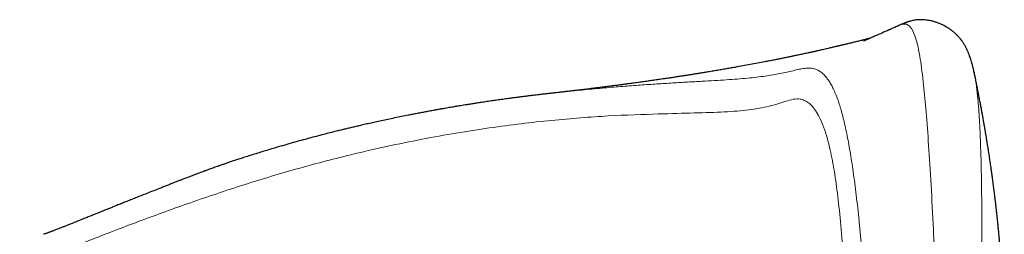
# Model space of a CAD drawing. Header units: millimetres. Extents: x 8 to 1329, y 12 to 1074.
# Tile 254 of 619: x 1268.2 to 1303.9, y 210.44 to 218.2. Entities that reach past the tile are written whole.
import ezdxf

# ---------------------------------------------------------------- set-up
doc = ezdxf.new("R2010")
doc.units = ezdxf.units.MM

msp = doc.modelspace()

# ---------------------------------------------------------------- linework, layer by layer
at = {"color": 7, "linetype": 'Continuous', "lineweight": 30}
for p, q in [((1300.069, 217.985), (1300.06, 217.98)), ((1297.409, 217.139), (1297.313, 217.117)), ((1302.808, 216.307), (1302.812, 216.288)), ((1287.661, 215.56), (1287.649, 215.559))]:
    msp.add_line(p, q, dxfattribs=at)
for points, knots in [([(1302.812, 216.286), (1302.807, 216.312), (1302.796, 216.361), (1302.781, 216.428), (1302.768, 216.485), (1302.756, 216.532), (1302.746, 216.57), (1302.736, 216.606), (1302.726, 216.641), (1302.716, 216.677), (1302.7, 216.731), (1302.677, 216.801), (1302.652, 216.873), (1302.631, 216.93), (1302.615, 216.972), (1302.598, 217.014), (1302.58, 217.058), (1302.558, 217.105), (1302.533, 217.158), (1302.507, 217.209), (1302.48, 217.258), (1302.453, 217.304), (1302.426, 217.349), (1302.399, 217.389), (1302.376, 217.421), (1302.358, 217.447), (1302.343, 217.467), (1302.328, 217.485), (1302.312, 217.506), (1302.292, 217.53), (1302.268, 217.558), (1302.239, 217.591), (1302.205, 217.626), (1302.169, 217.662), (1302.129, 217.7), (1302.086, 217.737), (1302.038, 217.778), (1301.987, 217.817), (1301.931, 217.858), (1301.87, 217.898), (1301.808, 217.936), (1301.747, 217.97), (1301.688, 218.001), (1301.63, 218.029), (1301.572, 218.054), (1301.514, 218.078), (1301.455, 218.1), (1301.4, 218.118), (1301.351, 218.133), (1301.293, 218.149), (1301.227, 218.164), (1301.147, 218.179), (1301.064, 218.191), (1300.979, 218.198), (1300.89, 218.201), (1300.805, 218.198), (1300.722, 218.191), (1300.65, 218.181), (1300.581, 218.168), (1300.525, 218.155), (1300.481, 218.143), (1300.445, 218.133), (1300.409, 218.122), (1300.378, 218.112), (1300.354, 218.103), (1300.335, 218.097), (1300.316, 218.089), (1300.292, 218.08), (1300.261, 218.068), (1300.223, 218.053), (1300.178, 218.034), (1300.126, 218.011), (1300.088, 217.994), (1300.068, 217.986)], [0, 0, 0, 0, 0.01879, 0.035477, 0.050058, 0.06253, 0.072891, 0.081139, 0.091853, 0.102522, 0.113184, 0.1421, 0.171803, 0.186881, 0.201828, 0.216642, 0.232023, 0.249355, 0.268677, 0.289868, 0.30671, 0.323416, 0.339817, 0.354425, 0.366896, 0.375192, 0.382166, 0.388023, 0.394692, 0.402645, 0.411885, 0.422415, 0.434238, 0.446743, 0.458256, 0.47169, 0.483402, 0.495674, 0.508179, 0.52183, 0.535147, 0.547162, 0.557871, 0.568448, 0.57827, 0.589449, 0.600629, 0.610914, 0.620308, 0.628815, 0.645083, 0.661792, 0.679228, 0.697386, 0.716394, 0.739323, 0.763708, 0.789207, 0.813074, 0.834758, 0.847203, 0.859325, 0.872978, 0.888324, 0.895749, 0.903515, 0.911622, 0.921063, 0.932718, 0.946322, 0.962067, 0.979958, 1, 1, 1, 1]), ([(1300.063, 217.983), (1300.031, 217.969), (1299.974, 217.943), (1299.896, 217.909), (1299.838, 217.883), (1299.798, 217.865), (1299.769, 217.852), (1299.748, 217.843), (1299.729, 217.835), (1299.711, 217.827), (1299.694, 217.819), (1299.677, 217.812), (1299.641, 217.796), (1299.589, 217.773), (1299.523, 217.744), (1299.451, 217.712), (1299.367, 217.675), (1299.266, 217.632), (1299.187, 217.597), (1299.134, 217.574), (1299.092, 217.556), (1299.055, 217.54), (1299.022, 217.526), (1298.991, 217.513), (1298.964, 217.501), (1298.938, 217.49), (1298.912, 217.479), (1298.888, 217.469), (1298.868, 217.46), (1298.851, 217.453), (1298.837, 217.447), (1298.825, 217.442), (1298.817, 217.439), (1298.812, 217.437), (1298.81, 217.436), (1298.811, 217.436), (1298.816, 217.438), (1298.82, 217.44), (1298.825, 217.442), (1298.83, 217.444), (1298.835, 217.446), (1298.838, 217.447), (1298.839, 217.447), (1298.837, 217.447), (1298.834, 217.446), (1298.83, 217.444), (1298.825, 217.442), (1298.818, 217.44), (1298.813, 217.437), (1298.808, 217.436), (1298.804, 217.434), (1298.8, 217.432), (1298.797, 217.431), (1298.795, 217.431), (1298.795, 217.431), (1298.795, 217.431)], [0, 0, 0, 0, 0.020644, 0.037744, 0.05129, 0.059113, 0.064932, 0.070647, 0.075244, 0.079804, 0.084328, 0.088816, 0.093267, 0.113761, 0.131467, 0.150777, 0.177088, 0.206916, 0.23809, 0.258786, 0.277488, 0.293728, 0.307501, 0.320248, 0.33516, 0.355699, 0.379475, 0.406509, 0.436813, 0.466126, 0.493688, 0.51871, 0.541194, 0.561143, 0.578563, 0.593459, 0.60645, 0.620765, 0.634591, 0.64793, 0.660954, 0.676765, 0.696518, 0.720217, 0.741607, 0.765435, 0.791701, 0.819321, 0.845676, 0.87065, 0.894243, 0.925186, 0.953381, 0.978956, 1, 1, 1, 1]), ([(1299.044, 217.535), (1299.021, 217.529), (1298.984, 217.519), (1298.919, 217.502), (1298.862, 217.487), (1298.8, 217.471), (1298.735, 217.454), (1298.666, 217.437), (1298.594, 217.419), (1298.521, 217.401), (1298.449, 217.384), (1298.38, 217.367), (1298.313, 217.351), (1298.25, 217.336), (1298.19, 217.322), (1298.134, 217.308), (1298.081, 217.296), (1298.036, 217.285), (1297.996, 217.276), (1297.963, 217.268), (1297.936, 217.261), (1297.915, 217.257), (1297.897, 217.252), (1297.875, 217.247), (1297.846, 217.24), (1297.809, 217.232), (1297.765, 217.221), (1297.714, 217.209), (1297.654, 217.196), (1297.587, 217.18), (1297.512, 217.162), (1297.458, 217.15), (1297.43, 217.144)], [0, 0, 0, 0, 0.075135, 0.125491, 0.17599, 0.226636, 0.277428, 0.328369, 0.379459, 0.429193, 0.475764, 0.519462, 0.560287, 0.598239, 0.633317, 0.665523, 0.694856, 0.721316, 0.741239, 0.759152, 0.775056, 0.783487, 0.791697, 0.802428, 0.816118, 0.833139, 0.853242, 0.876428, 0.902697, 0.932048, 0.964483, 1, 1, 1, 1]), ([(1297.314, 217.117), (1297.299, 217.113), (1297.263, 217.105), (1297.209, 217.093), (1297.156, 217.081), (1297.115, 217.072), (1297.08, 217.064), (1297.048, 217.057), (1297.013, 217.049), (1296.973, 217.04), (1296.929, 217.031), (1296.88, 217.02), (1296.82, 217.007), (1296.75, 216.991), (1296.671, 216.974), (1296.588, 216.956), (1296.506, 216.939), (1296.428, 216.922), (1296.361, 216.908), (1296.303, 216.896), (1296.251, 216.885), (1296.202, 216.875), (1296.121, 216.858), (1296.01, 216.835), (1295.865, 216.806), (1295.713, 216.775), (1295.553, 216.743), (1295.386, 216.71), (1295.103, 216.656), (1294.693, 216.578), (1294.268, 216.501), (1293.96, 216.447), (1293.779, 216.416), (1293.595, 216.384), (1293.406, 216.352), (1293.226, 216.322), (1293.057, 216.294), (1292.909, 216.27), (1292.772, 216.248), (1292.644, 216.228), (1292.519, 216.208), (1292.395, 216.189), (1292.267, 216.169), (1292.124, 216.147), (1291.969, 216.123), (1291.805, 216.098), (1291.658, 216.077), (1291.527, 216.057), (1291.42, 216.042), (1291.326, 216.028), (1291.238, 216.015), (1291.153, 216.003), (1291.065, 215.991), (1290.975, 215.978), (1290.882, 215.965), (1290.786, 215.951), (1290.684, 215.937), (1290.579, 215.923), (1290.478, 215.909), (1290.387, 215.897), (1290.309, 215.886), (1290.239, 215.877), (1290.174, 215.868), (1290.109, 215.859), (1290.041, 215.85), (1289.972, 215.841), (1289.898, 215.831), (1289.818, 215.821), (1289.732, 215.81), (1289.645, 215.799), (1289.555, 215.787), (1289.469, 215.776), (1289.386, 215.766), (1289.31, 215.756), (1289.234, 215.746), (1289.155, 215.737), (1289.069, 215.726), (1288.97, 215.714), (1288.862, 215.701), (1288.756, 215.688), (1288.66, 215.676), (1288.577, 215.666), (1288.504, 215.658), (1288.436, 215.649), (1288.368, 215.641), (1288.295, 215.633), (1288.213, 215.623), (1288.123, 215.613), (1288.044, 215.604), (1287.975, 215.596), (1287.913, 215.589), (1287.84, 215.58), (1287.754, 215.57), (1287.693, 215.564), (1287.66, 215.56)], [0, 0, 0, 0, 0.00677, 0.016349, 0.024168, 0.030224, 0.034863, 0.039466, 0.044179, 0.050259, 0.056513, 0.063389, 0.071711, 0.081498, 0.092573, 0.103919, 0.115366, 0.125952, 0.135029, 0.142473, 0.148909, 0.155426, 0.16207, 0.18022, 0.19816, 0.217021, 0.237101, 0.257238, 0.277423, 0.338283, 0.399629, 0.419016, 0.438457, 0.457952, 0.477504, 0.497693, 0.513848, 0.529278, 0.542746, 0.555321, 0.567702, 0.57998, 0.591941, 0.605591, 0.621514, 0.637072, 0.652609, 0.663569, 0.673722, 0.682468, 0.690547, 0.698271, 0.706256, 0.714992, 0.722994, 0.731804, 0.74125, 0.750838, 0.760217, 0.768515, 0.775227, 0.781225, 0.786993, 0.79268, 0.798555, 0.804837, 0.810923, 0.818159, 0.825851, 0.833559, 0.841096, 0.849333, 0.856103, 0.862596, 0.869053, 0.87569, 0.882736, 0.891216, 0.900912, 0.910011, 0.918188, 0.925074, 0.930839, 0.93646, 0.942121, 0.94762, 0.954627, 0.962532, 0.96961, 0.973665, 0.978527, 0.984535, 0.991692, 1, 1, 1, 1]), ([(1303.617, 192.108), (1303.617, 192.145), (1303.62, 192.28), (1303.624, 192.501), (1303.629, 192.757), (1303.633, 192.981), (1303.637, 193.171), (1303.64, 193.328), (1303.642, 193.452), (1303.644, 193.549), (1303.646, 193.628), (1303.647, 193.701), (1303.649, 193.777), (1303.65, 193.861), (1303.652, 193.952), (1303.654, 194.05), (1303.657, 194.19), (1303.661, 194.376), (1303.666, 194.61), (1303.672, 194.93), (1303.68, 195.337), (1303.691, 195.832), (1303.7, 196.26), (1303.707, 196.614), (1303.713, 196.891), (1303.72, 197.182), (1303.726, 197.492), (1303.734, 197.825), (1303.74, 198.108), (1303.745, 198.336), (1303.749, 198.502), (1303.752, 198.666), (1303.756, 198.817), (1303.759, 198.946), (1303.761, 199.054), (1303.763, 199.15), (1303.765, 199.243), (1303.767, 199.338), (1303.771, 199.491), (1303.776, 199.707), (1303.782, 199.992), (1303.789, 200.296), (1303.796, 200.618), (1303.804, 200.958), (1303.811, 201.268), (1303.818, 201.547), (1303.823, 201.785), (1303.828, 202.01), (1303.833, 202.216), (1303.837, 202.4), (1303.841, 202.562), (1303.844, 202.692), (1303.846, 202.796), (1303.848, 202.879), (1303.85, 202.961), (1303.852, 203.051), (1303.854, 203.152), (1303.857, 203.263), (1303.859, 203.381), (1303.862, 203.503), (1303.865, 203.628), (1303.867, 203.75), (1303.87, 203.88), (1303.873, 204.017), (1303.876, 204.161), (1303.879, 204.302), (1303.882, 204.442), (1303.884, 204.579), (1303.887, 204.708), (1303.889, 204.812), (1303.89, 204.892), (1303.891, 204.957), (1303.892, 205.03), (1303.894, 205.11), (1303.895, 205.188), (1303.896, 205.258), (1303.897, 205.315), (1303.897, 205.365), (1303.898, 205.418), (1303.899, 205.479), (1303.899, 205.549), (1303.9, 205.628), (1303.901, 205.714), (1303.902, 205.801), (1303.902, 205.897), (1303.903, 206.006), (1303.903, 206.124), (1303.904, 206.265), (1303.903, 206.375), (1303.903, 206.489), (1303.902, 206.638), (1303.901, 206.78), (1303.899, 206.911), (1303.898, 207.014), (1303.896, 207.117), (1303.894, 207.218), (1303.892, 207.312), (1303.89, 207.398), (1303.888, 207.482), (1303.886, 207.565), (1303.883, 207.652), (1303.88, 207.738), (1303.878, 207.82), (1303.875, 207.891), (1303.873, 207.951), (1303.871, 208.008), (1303.868, 208.07), (1303.865, 208.147), (1303.861, 208.239), (1303.857, 208.33), (1303.853, 208.411), (1303.85, 208.477), (1303.847, 208.537), (1303.843, 208.603), (1303.839, 208.68), (1303.835, 208.761), (1303.831, 208.833), (1303.827, 208.893), (1303.824, 208.949), (1303.82, 209.021), (1303.814, 209.113), (1303.807, 209.216), (1303.8, 209.313), (1303.794, 209.401), (1303.788, 209.483), (1303.783, 209.563), (1303.777, 209.641), (1303.771, 209.721), (1303.764, 209.81), (1303.756, 209.908), (1303.748, 210.002), (1303.741, 210.088), (1303.734, 210.159), (1303.729, 210.225), (1303.722, 210.302), (1303.713, 210.394), (1303.704, 210.491), (1303.695, 210.587), (1303.684, 210.694), (1303.672, 210.817), (1303.658, 210.953), (1303.644, 211.084), (1303.631, 211.207), (1303.618, 211.325), (1303.605, 211.441), (1303.591, 211.558), (1303.576, 211.684), (1303.559, 211.825), (1303.539, 211.987), (1303.516, 212.17), (1303.491, 212.359), (1303.466, 212.541), (1303.444, 212.705), (1303.424, 212.843), (1303.407, 212.963), (1303.391, 213.067), (1303.376, 213.168), (1303.361, 213.27), (1303.344, 213.382), (1303.324, 213.512), (1303.3, 213.662), (1303.275, 213.814), (1303.253, 213.949), (1303.232, 214.073), (1303.211, 214.199), (1303.189, 214.33), (1303.165, 214.467), (1303.14, 214.605), (1303.116, 214.74), (1303.093, 214.864), (1303.069, 214.996), (1303.041, 215.145), (1303.012, 215.296), (1302.985, 215.438), (1302.961, 215.56), (1302.938, 215.673), (1302.921, 215.761), (1302.908, 215.825), (1302.897, 215.879), (1302.883, 215.948), (1302.864, 216.041), (1302.84, 216.157), (1302.822, 216.242), (1302.812, 216.289)], [0, 0, 0, 0, 0.0040022, 0.0142383, 0.023311, 0.0312185, 0.0379594, 0.0435327, 0.047938, 0.0511747, 0.053902, 0.0563504, 0.0590718, 0.0620665, 0.0653345, 0.0688761, 0.0726915, 0.0803983, 0.089022, 0.0981757, 0.115272, 0.1333243, 0.1523214, 0.162171, 0.172255, 0.1828431, 0.1943756, 0.2068606, 0.2202975, 0.2265103, 0.2329063, 0.2394686, 0.2454513, 0.2504501, 0.2544658, 0.2581141, 0.2617178, 0.2654814, 0.2694047, 0.2799304, 0.2914516, 0.3039457, 0.3174075, 0.3318302, 0.3472051, 0.3578695, 0.3689219, 0.3794659, 0.3890197, 0.397971, 0.4058442, 0.4126426, 0.4173626, 0.4213803, 0.4253259, 0.4299775, 0.4353353, 0.4413968, 0.4477537, 0.4547122, 0.4617947, 0.4687906, 0.4757008, 0.4843919, 0.492947, 0.5014854, 0.5101761, 0.5190211, 0.5276831, 0.5355439, 0.5395823, 0.5437778, 0.5486402, 0.5541694, 0.5598883, 0.5646424, 0.5685034, 0.5716356, 0.5749224, 0.5792089, 0.5839301, 0.5892299, 0.5951276, 0.6011824, 0.6065444, 0.6140575, 0.6220049, 0.6291609, 0.6359852, 0.6430305, 0.6509659, 0.6603461, 0.6653544, 0.6703382, 0.6752848, 0.679949, 0.6841812, 0.6878084, 0.6912415, 0.6948845, 0.698181, 0.7020518, 0.7054736, 0.7082039, 0.7105475, 0.7127459, 0.7150027, 0.7179991, 0.7218028, 0.7256532, 0.7285871, 0.7310469, 0.7331525, 0.7354664, 0.7384216, 0.7416503, 0.7443691, 0.7464118, 0.7481551, 0.7504581, 0.7542592, 0.7582588, 0.7617194, 0.7646497, 0.7673525, 0.7701128, 0.7729336, 0.7756307, 0.7784267, 0.7816989, 0.7856895, 0.7889405, 0.7911525, 0.793232, 0.7960442, 0.7995944, 0.803333, 0.8067596, 0.8098771, 0.8146965, 0.819205, 0.8238304, 0.828501, 0.8326681, 0.8362591, 0.8403613, 0.8445859, 0.8494703, 0.85527, 0.8615897, 0.8682262, 0.874498, 0.8800856, 0.8850418, 0.8887239, 0.8921025, 0.8954217, 0.898712, 0.9023974, 0.9068078, 0.912131, 0.9174495, 0.9217887, 0.9255841, 0.9298769, 0.9343936, 0.9388096, 0.9437136, 0.9481368, 0.9522978, 0.9563066, 0.9612585, 0.9672419, 0.9714702, 0.9755755, 0.9794567, 0.9828487, 0.9843885, 0.9859615, 0.9882672, 0.9913716, 0.9952801, 1, 1, 1, 1]), ([(1287.649, 215.559), (1287.626, 215.556), (1287.58, 215.551), (1287.515, 215.545), (1287.457, 215.538), (1287.411, 215.533), (1287.376, 215.529), (1287.351, 215.526), (1287.315, 215.522), (1287.261, 215.516), (1287.188, 215.508), (1287.107, 215.498), (1287.02, 215.488), (1286.923, 215.476), (1286.81, 215.463), (1286.681, 215.447), (1286.541, 215.429), (1286.399, 215.411), (1286.259, 215.393), (1286.119, 215.375), (1285.956, 215.353), (1285.769, 215.328), (1285.558, 215.298), (1285.35, 215.269), (1285.148, 215.239), (1284.954, 215.21), (1284.771, 215.182), (1284.611, 215.157), (1284.473, 215.135), (1284.356, 215.117), (1284.248, 215.099), (1284.149, 215.083), (1284.065, 215.069), (1283.987, 215.056), (1283.91, 215.043), (1283.822, 215.028), (1283.724, 215.011), (1283.616, 214.993), (1283.496, 214.972), (1283.366, 214.948), (1283.224, 214.923), (1283.071, 214.895), (1282.909, 214.865), (1282.741, 214.834), (1282.572, 214.801), (1282.407, 214.769), (1282.211, 214.731), (1281.988, 214.686), (1281.738, 214.634), (1281.498, 214.584), (1281.269, 214.535), (1281.051, 214.487), (1280.843, 214.441), (1280.652, 214.398), (1280.477, 214.357), (1280.317, 214.32), (1280.163, 214.284), (1280.01, 214.247), (1279.853, 214.209), (1279.668, 214.163), (1279.455, 214.11), (1279.212, 214.048), (1278.956, 213.981), (1278.688, 213.91), (1278.408, 213.834), (1278.115, 213.753), (1277.81, 213.666), (1277.529, 213.584), (1277.274, 213.509), (1277.05, 213.441), (1276.828, 213.373), (1276.616, 213.307), (1276.416, 213.244), (1276.234, 213.185), (1276.067, 213.131), (1275.915, 213.08), (1275.775, 213.033), (1275.646, 212.99), (1275.529, 212.949), (1275.422, 212.913), (1275.327, 212.879), (1275.241, 212.849), (1275.162, 212.821), (1275.091, 212.795), (1275.028, 212.772), (1274.97, 212.751), (1274.907, 212.728), (1274.837, 212.702), (1274.755, 212.671), (1274.663, 212.637), (1274.559, 212.597), (1274.446, 212.554), (1274.323, 212.507), (1274.191, 212.456), (1274.061, 212.405), (1273.934, 212.355), (1273.811, 212.308), (1273.683, 212.258), (1273.549, 212.205), (1273.412, 212.152), (1273.239, 212.084), (1273.038, 212.005), (1272.814, 211.917), (1272.604, 211.833), (1272.407, 211.755), (1272.224, 211.682), (1272.049, 211.613), (1271.884, 211.547), (1271.729, 211.485), (1271.587, 211.428), (1271.466, 211.379), (1271.362, 211.338), (1271.267, 211.3), (1271.168, 211.26), (1271.056, 211.215), (1270.93, 211.164), (1270.79, 211.108), (1270.643, 211.049), (1270.49, 210.988), (1270.331, 210.924), (1270.178, 210.863), (1270.038, 210.807), (1269.916, 210.758), (1269.805, 210.714), (1269.706, 210.675), (1269.618, 210.64), (1269.54, 210.61), (1269.477, 210.586), (1269.425, 210.566), (1269.381, 210.549), (1269.34, 210.534), (1269.305, 210.522), (1269.276, 210.511), (1269.25, 210.502), (1269.218, 210.491), (1269.183, 210.479), (1269.143, 210.466), (1269.101, 210.453), (1269.074, 210.445), (1269.06, 210.441)], [0, 0, 0, 0, 0.003009, 0.006081, 0.008688, 0.01083, 0.01251, 0.013746, 0.014925, 0.018616, 0.022967, 0.027409, 0.032378, 0.037874, 0.043895, 0.051718, 0.059677, 0.067561, 0.075369, 0.083102, 0.090759, 0.102333, 0.113729, 0.124948, 0.1359, 0.146217, 0.155858, 0.164823, 0.171378, 0.177512, 0.183146, 0.188255, 0.192841, 0.196302, 0.200266, 0.204765, 0.2098, 0.21537, 0.221476, 0.228117, 0.235294, 0.243007, 0.251255, 0.259781, 0.268184, 0.276377, 0.284362, 0.297101, 0.309268, 0.320864, 0.331889, 0.342343, 0.352226, 0.361537, 0.369571, 0.377124, 0.384207, 0.391308, 0.39871, 0.40641, 0.417191, 0.428508, 0.440362, 0.452752, 0.465677, 0.479138, 0.493135, 0.507669, 0.517817, 0.528212, 0.538564, 0.548351, 0.557562, 0.566196, 0.57381, 0.580912, 0.587501, 0.593578, 0.599142, 0.604195, 0.608734, 0.612766, 0.616533, 0.62017, 0.622936, 0.625636, 0.628636, 0.632101, 0.63603, 0.640704, 0.6459, 0.651618, 0.657858, 0.664619, 0.671901, 0.677988, 0.684397, 0.691128, 0.69818, 0.705555, 0.71302, 0.725877, 0.738127, 0.749768, 0.760802, 0.771227, 0.781044, 0.790867, 0.799995, 0.808428, 0.816166, 0.821762, 0.827435, 0.833534, 0.840058, 0.848379, 0.857304, 0.866832, 0.876964, 0.887699, 0.899036, 0.908622, 0.91759, 0.925941, 0.933676, 0.940793, 0.947293, 0.953174, 0.95733, 0.961425, 0.965499, 0.969563, 0.971843, 0.974812, 0.978469, 0.982816, 0.987853, 0.993581, 1, 1, 1, 1])]:
    msp.add_open_spline(points, degree=3, knots=knots, dxfattribs=at)
at = {"color": 252, "linetype": 'Continuous', "lineweight": 0}
for points, knots in [([(1301.483, 194.534), (1301.499, 195.672), (1301.531, 197.948), (1301.548, 201.309), (1301.526, 204.6), (1301.456, 207.75), (1301.351, 210.304), (1301.249, 212.255), (1301.16, 213.685), (1301.069, 214.893), (1300.969, 215.966), (1300.858, 216.828), (1300.731, 217.44), (1300.562, 217.892), (1300.359, 218.083), (1300.166, 218.037), (1300.073, 217.987), (1300.069, 217.985)], [0, 0, 0, 0, 0.077394, 0.154764, 0.232184, 0.309527, 0.386892, 0.435241, 0.483588, 0.531972, 0.580311, 0.64473, 0.709274, 0.773721, 0.884257, 0.994804, 1, 1, 1, 1]), ([(1299.055, 217.54), (1298.977, 217.517), (1298.75, 217.451), (1298.231, 217.329), (1297.65, 217.195), (1297.409, 217.139)], [0, 0, 0, 0, 0.2322106, 0.6800554, 1, 1, 1, 1]), ([(1287.659, 215.559), (1287.736, 215.568), (1288.083, 215.608), (1288.667, 215.666), (1289.395, 215.734), (1290.073, 215.789), (1290.706, 215.837), (1291.31, 215.877), (1291.884, 215.913), (1292.427, 215.945), (1292.933, 215.973), (1293.4, 216), (1293.829, 216.026), (1294.227, 216.054), (1294.594, 216.085), (1294.927, 216.12), (1295.232, 216.162), (1295.512, 216.207), (1295.772, 216.256), (1296.017, 216.304), (1296.246, 216.358), (1296.461, 216.409), (1296.663, 216.445), (1296.827, 216.455), (1296.966, 216.439), (1297.085, 216.404), (1297.204, 216.344), (1297.324, 216.254), (1297.432, 216.141), (1297.529, 216.012), (1297.615, 215.877), (1297.7, 215.716), (1297.784, 215.526), (1297.863, 215.32), (1297.935, 215.104), (1298, 214.884), (1298.065, 214.64), (1298.129, 214.371), (1298.192, 214.081), (1298.252, 213.771), (1298.311, 213.441), (1298.368, 213.084), (1298.425, 212.701), (1298.481, 212.293), (1298.535, 211.861), (1298.588, 211.404), (1298.639, 210.924), (1298.689, 210.421), (1298.736, 209.896), (1298.781, 209.352), (1298.828, 208.742), (1298.875, 208.061), (1298.922, 207.307), (1298.964, 206.531), (1299.002, 205.737), (1299.037, 204.928), (1299.069, 204.055), (1299.098, 203.117), (1299.124, 202.114), (1299.146, 201.098), (1299.165, 199.924), (1299.18, 198.59), (1299.189, 197.095), (1299.19, 195.586), (1299.185, 194.068), (1299.176, 193.049), (1299.172, 192.54)], [0, 0, 0, 0, 0.007877, 0.035505, 0.063134, 0.088461, 0.113789, 0.139116, 0.164442, 0.189767, 0.215093, 0.239709, 0.264324, 0.288937, 0.313552, 0.338169, 0.362345, 0.386519, 0.410694, 0.434867, 0.459044, 0.483222, 0.507397, 0.531565, 0.546761, 0.561962, 0.577161, 0.592355, 0.607543, 0.618523, 0.629502, 0.640492, 0.651492, 0.662494, 0.671135, 0.679771, 0.688401, 0.697027, 0.705651, 0.713819, 0.721992, 0.730177, 0.738363, 0.746544, 0.75472, 0.762895, 0.771071, 0.779248, 0.787424, 0.795599, 0.803774, 0.814031, 0.824291, 0.834552, 0.844806, 0.855056, 0.865307, 0.877392, 0.889482, 0.901576, 0.91367, 0.930938, 0.948199, 0.965463, 0.98273, 1, 1, 1, 1]), ([(1302.812, 216.288), (1302.814, 216.278), (1302.827, 216.221), (1302.849, 216.098), (1302.878, 215.915), (1302.906, 215.707), (1302.93, 215.489), (1302.952, 215.267), (1302.971, 215.044), (1302.988, 214.801), (1303.005, 214.534), (1303.02, 214.243), (1303.034, 213.926), (1303.047, 213.569), (1303.059, 213.167), (1303.069, 212.718), (1303.077, 212.24), (1303.083, 211.737), (1303.087, 211.209), (1303.089, 210.645), (1303.089, 210.045), (1303.087, 209.409), (1303.083, 208.755), (1303.078, 208.083), (1303.07, 207.397), (1303.061, 206.696), (1303.049, 205.894), (1303.034, 204.988), (1303.014, 203.975), (1302.991, 202.948), (1302.964, 201.759), (1302.93, 200.406), (1302.89, 198.887), (1302.848, 197.355), (1302.806, 195.815), (1302.778, 194.783), (1302.764, 194.267)], [0, 0, 0, 0, 0.005251, 0.030547, 0.055854, 0.081201, 0.10652, 0.126984, 0.147349, 0.167761, 0.188413, 0.209482, 0.230889, 0.252379, 0.277304, 0.302144, 0.327047, 0.352018, 0.376975, 0.401891, 0.428685, 0.45551, 0.482319, 0.509074, 0.535831, 0.562647, 0.58948, 0.626303, 0.663106, 0.699944, 0.736747, 0.789379, 0.842085, 0.894733, 0.947389, 1, 1, 1, 1]), ([(1298.259, 191.982), (1298.267, 192.672), (1298.289, 194.543), (1298.306, 197.554), (1298.305, 200.525), (1298.285, 202.967), (1298.253, 204.902), (1298.204, 206.752), (1298.134, 208.481), (1298.044, 209.964), (1297.939, 211.197), (1297.823, 212.192), (1297.687, 213.065), (1297.54, 213.733), (1297.388, 214.24), (1297.243, 214.605), (1297.096, 214.875), (1296.949, 215.07), (1296.801, 215.206), (1296.651, 215.292), (1296.378, 215.37), (1296.002, 215.259), (1295.393, 215.062), (1294.667, 214.932), (1293.783, 214.862), (1292.693, 214.827), (1291.305, 214.792), (1289.575, 214.734), (1287.525, 214.579), (1285.268, 214.309), (1282.82, 213.903), (1280.438, 213.389), (1278.207, 212.805), (1276.204, 212.199), (1274.244, 211.538), (1272.481, 210.894), (1270.852, 210.274), (1269.362, 209.664), (1268.589, 209.326), (1268.201, 209.157)], [0, 0, 0, 0, 0.0149484, 0.0405487, 0.0661492, 0.0815234, 0.0968971, 0.112246, 0.1276413, 0.1429733, 0.1557663, 0.1685776, 0.1813312, 0.1958854, 0.2075955, 0.2192183, 0.2307877, 0.2423397, 0.2539146, 0.2655021, 0.277072, 0.3182331, 0.3594035, 0.4005702, 0.4412533, 0.481612, 0.5219457, 0.5703508, 0.618745, 0.6667011, 0.7143626, 0.7619234, 0.7959625, 0.8299737, 0.8639414, 0.8979912, 0.9319568, 0.9659652, 1, 1, 1, 1])]:
    msp.add_open_spline(points, degree=3, knots=knots, dxfattribs=at)

doc.saveas('drawing.dxf')
